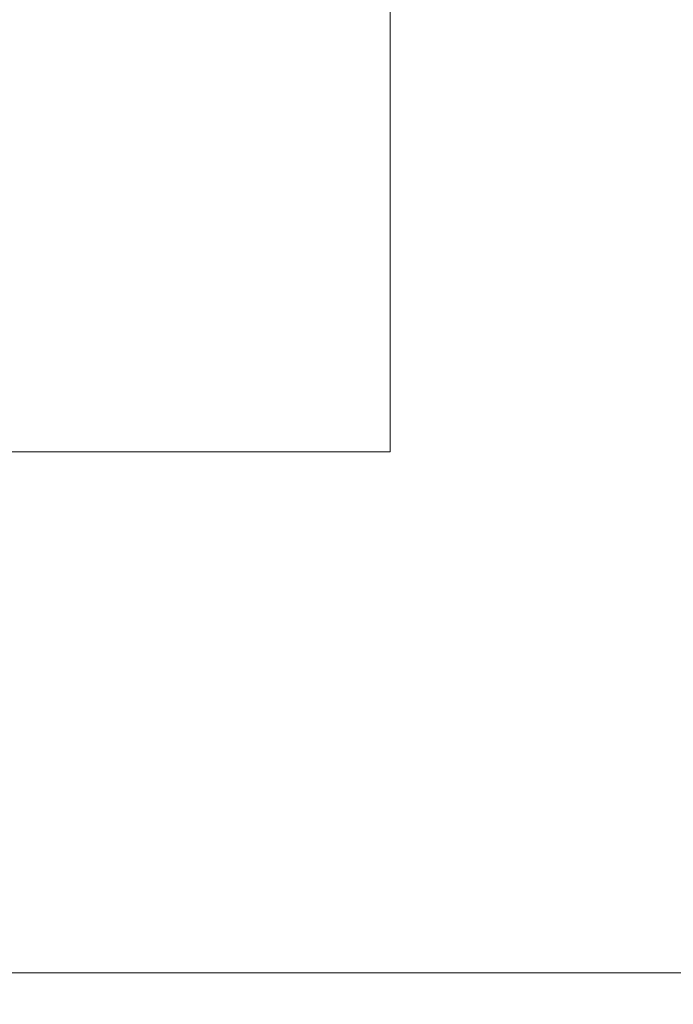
# Model space of a CAD drawing. Header units: millimetres. Extents: x 3625 to 145332, y -20577 to 83428.
# Tile 342 of 656: x 74260 to 74275, y 2677 to 2700. Entities that reach past the tile are written whole.
import ezdxf

# ---------------------------------------------------------------- set-up
doc = ezdxf.new("R2010")
doc.units = ezdxf.units.MM
doc.layers.add('A-WALL-PATT', color=2, linetype='Continuous', lineweight=50)
doc.layers.add('I-WALL', color=2, linetype='Continuous', lineweight=25)

msp = doc.modelspace()

# ---------------------------------------------------------------- hatches: boundary and pattern name
at = {"layer": 'A-WALL-PATT', "lineweight": 18}
h = msp.add_hatch(dxfattribs=at)
h.set_pattern_fill('FP_320', color=256, angle=-270, style=0, pattern_type=2)
h.set_pattern_definition([(180, (74291.1, 2633.2), (-1e-11, 500), []), (180, (74291.1, 2583.2), (-1e-11, 500), []), (180, (74291.1, 2533.2), (-1e-11, 500), []), (180, (74291.1, 2483.2), (-1e-11, 500), [])])
h.paths.add_polyline_path([(74268.601, 2677.37), (74281.101, 2677.37), (74281.101, 2989.025), (74268.601, 2989.025), (74268.601, 2689.87)], flags=0)
h = msp.add_hatch(dxfattribs=at)
h.set_pattern_fill('FP_321', color=256, angle=-90, style=0, pattern_type=2)
h.set_pattern_definition([(90, (73893.44, 2667.37), (500, 7e-12), []), (90, (73843.44, 2667.37), (500, 7e-12), []), (90, (73793.44, 2667.37), (500, 7e-12), []), (90, (73743.44, 2667.37), (500, 7e-12), [])])
h.paths.add_polyline_path([(73983.306, 2677.37), (74268.601, 2677.37), (74268.601, 2689.87), (73970.771, 2689.87), (73970.771, 2677.37)], flags=0)
h = msp.add_hatch(dxfattribs=at)
h.set_pattern_fill('FP_10', color=256, style=0, pattern_type=2)
h.set_pattern_definition([(0, (27442.51, 0), (406.4, 101.6), [33.528, -271.272, 33.528, -271.272, -1625.6]), (0, (27442.51, 0), (406.4, 101.6), [-609.6, 33.528, -576.072, 33.528, -271.272, -711.2]), (0, (27442.51, 0), (406.4, 101.6), [-1524, 33.528, -169.672, 33.528, -474.472]), (120, (27594.91, 50.8), (-291.18818, 301.15272), [33.528, -271.272, 33.528, -271.272, -1625.6]), (120, (27594.91, 50.8), (-291.18818, 301.15272), [-609.6, 33.528, -576.072, 33.528, -271.272, -711.2]), (120, (27594.91, 50.8), (-291.18818, 301.15272), [-1524, 33.528, -169.672, 33.528, -474.472]), (240, (27645.71, 254), (-115.21182, -402.75272), [33.528, -271.272, 33.528, -271.272, -1625.6]), (240, (27645.71, 254), (-115.21182, -402.75272), [-609.6, 33.528, -576.072, 33.528, -271.272, -711.2]), (240, (27645.71, 254), (-115.21182, -402.75272), [-1524, 33.528, -169.672, 33.528, -474.472])])
h.paths.add_polyline_path([(73960.771, 2667.37), (74281.101, 2667.37), (74281.101, 2677.37), (73960.771, 2677.37)], flags=0)

# ---------------------------------------------------------------- linework, layer by layer
at = {"layer": 'I-WALL', "lineweight": 18}
for p, q in [((74268.601, 2689.87), (74268.601, 2976.525)), ((73983.271, 2689.87), (74268.601, 2689.87)), ((73970.771, 2677.37), (74281.101, 2677.37))]:
    msp.add_line(p, q, dxfattribs=at)

doc.saveas('drawing.dxf')
